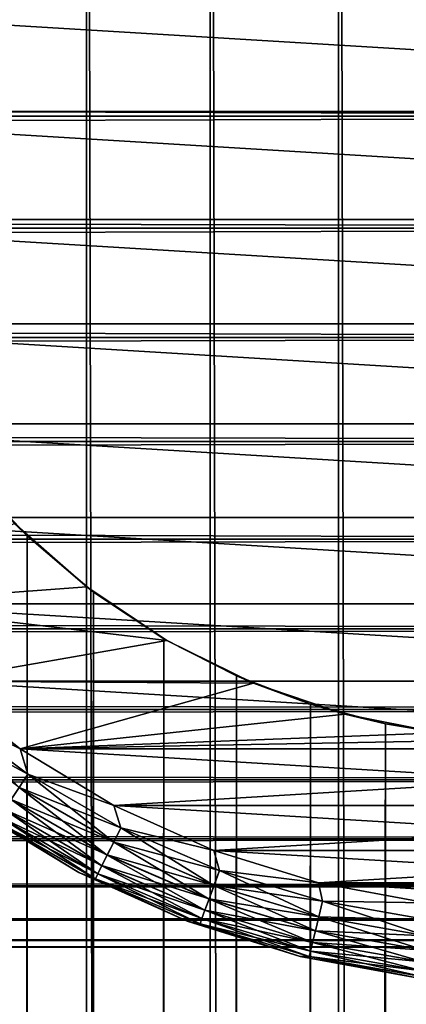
# Model space of a CAD drawing. Extents: x -265 to 265, y 0 to 747.
# Tile 276 of 292: x 243.18 to 248.29, y 706.74 to 719.77. Entities that reach past the tile are written whole.
import ezdxf

# ---------------------------------------------------------------- set-up
doc = ezdxf.new("R2010")
doc.units = 0
doc.header["$LTSCALE"] = 65.185185
for name, color, linetype in [('101', 7, 'CONTINUOUS'), ('105', 7, 'CONTINUOUS'), ('109', 7, 'CONTINUOUS'), ('4', 7, 'CONTINUOUS'), ('87', 7, 'CONTINUOUS'), ('88', 7, 'CONTINUOUS'), ('93', 7, 'CONTINUOUS'), ('97', 7, 'CONTINUOUS'), ('98', 7, 'CONTINUOUS')]:
    doc.layers.add(name, color=color, linetype=linetype)

msp = doc.modelspace()

# ---------------------------------------------------------------- linework, layer by layer
at = {"layer": '101', "color": 7, "linetype": 'CONTINUOUS'}
for points in [[(242.615, 709.301, -74), (243.959, 708.489, -74), (242.615, 709.301, -26), (242.615, 709.301, -74)], [(242.615, 709.301, -26), (243.959, 708.489, -74), (243.959, 708.489, -26), (242.615, 709.301, -26)], [(243.959, 708.489, -74), (245.39, 707.845, -74), (243.959, 708.489, -26), (243.959, 708.489, -74)], [(243.959, 708.489, -26), (245.39, 707.845, -74), (245.39, 707.845, -26), (243.959, 708.489, -26)], [(245.39, 707.845, -74), (246.889, 707.378, -74), (245.39, 707.845, -26), (245.39, 707.845, -74)], [(245.39, 707.845, -26), (246.889, 707.378, -74), (246.889, 707.378, -26), (245.39, 707.845, -26)], [(246.889, 707.378, -74), (248.433, 707.095, -74), (246.889, 707.378, -26), (246.889, 707.378, -74)], [(246.889, 707.378, -26), (248.433, 707.095, -74), (248.433, 707.095, -26), (246.889, 707.378, -26)]]:
    msp.add_3dface(points, dxfattribs=at)
at = {"layer": '105', "color": 7, "linetype": 'CONTINUOUS'}
for points in [[(242.043, 711.018, -75), (243.183, 710.124, -75), (242.144, 710.638, -74.975), (242.043, 711.018, -75)], [(242.144, 710.638, -74.975), (243.284, 709.789, -74.975), (242.008, 710.476, -74.901), (242.144, 710.638, -74.975)], [(242.144, 710.638, -74.975), (243.183, 710.124, -75), (243.284, 709.789, -74.975), (242.144, 710.638, -74.975)], [(242.008, 710.476, -74.901), (243.284, 709.789, -74.975), (243.168, 709.612, -74.901), (242.008, 710.476, -74.901)], [(243.183, 710.124, -75), (244.423, 709.375, -75), (243.284, 709.789, -74.975), (243.183, 710.124, -75)], [(243.284, 709.789, -74.975), (244.515, 709.079, -74.975), (243.168, 709.612, -74.901), (243.284, 709.789, -74.975)], [(243.284, 709.789, -74.975), (244.423, 709.375, -75), (244.515, 709.079, -74.975), (243.284, 709.789, -74.975)], [(243.168, 709.612, -74.901), (244.42, 708.889, -74.901), (243.064, 709.454, -74.782), (243.168, 709.612, -74.901)], [(243.168, 709.612, -74.901), (244.515, 709.079, -74.975), (244.42, 708.889, -74.901), (243.168, 709.612, -74.901)], [(243.064, 709.454, -74.782), (244.335, 708.72, -74.782), (242.976, 709.321, -74.624), (243.064, 709.454, -74.782)], [(243.064, 709.454, -74.782), (244.42, 708.889, -74.901), (244.335, 708.72, -74.782), (243.064, 709.454, -74.782)], [(244.423, 709.375, -75), (245.745, 708.78, -75), (244.515, 709.079, -74.975), (244.423, 709.375, -75)], [(243.959, 708.489, -74), (242.615, 709.301, -74), (242.87, 709.16, -74.223), (243.959, 708.489, -74)], [(242.911, 709.221, -74.434), (244.21, 708.471, -74.434), (242.87, 709.16, -74.223), (242.911, 709.221, -74.434)], [(242.976, 709.321, -74.624), (244.264, 708.578, -74.624), (242.911, 709.221, -74.434), (242.976, 709.321, -74.624)], [(242.911, 709.221, -74.434), (244.264, 708.578, -74.624), (244.21, 708.471, -74.434), (242.911, 709.221, -74.434)], [(242.976, 709.321, -74.624), (244.335, 708.72, -74.782), (244.264, 708.578, -74.624), (242.976, 709.321, -74.624)], [(243.959, 708.489, -74), (242.87, 709.16, -74.223), (244.177, 708.405, -74.223), (243.959, 708.489, -74)], [(242.87, 709.16, -74.223), (244.21, 708.471, -74.434), (244.177, 708.405, -74.223), (242.87, 709.16, -74.223)], [(244.515, 709.079, -74.975), (245.82, 708.516, -74.975), (244.42, 708.889, -74.901), (244.515, 709.079, -74.975)], [(244.515, 709.079, -74.975), (245.745, 708.78, -75), (245.82, 708.516, -74.975), (244.515, 709.079, -74.975)], [(244.42, 708.889, -74.901), (245.748, 708.317, -74.901), (244.335, 708.72, -74.782), (244.42, 708.889, -74.901)], [(244.42, 708.889, -74.901), (245.82, 708.516, -74.975), (245.748, 708.317, -74.901), (244.42, 708.889, -74.901)], [(244.335, 708.72, -74.782), (245.683, 708.138, -74.782), (244.264, 708.578, -74.624), (244.335, 708.72, -74.782)], [(244.335, 708.72, -74.782), (245.748, 708.317, -74.901), (245.683, 708.138, -74.782), (244.335, 708.72, -74.782)], [(245.745, 708.78, -75), (247.128, 708.349, -75), (245.82, 708.516, -74.975), (245.745, 708.78, -75)], [(244.264, 708.578, -74.624), (245.628, 707.989, -74.624), (244.21, 708.471, -74.434), (244.264, 708.578, -74.624)], [(244.264, 708.578, -74.624), (245.683, 708.138, -74.782), (245.628, 707.989, -74.624), (244.264, 708.578, -74.624)], [(245.39, 707.845, -74), (243.959, 708.489, -74), (244.177, 708.405, -74.223), (245.39, 707.845, -74)], [(244.21, 708.471, -74.434), (245.588, 707.877, -74.434), (244.177, 708.405, -74.223), (244.21, 708.471, -74.434)], [(244.21, 708.471, -74.434), (245.628, 707.989, -74.624), (245.588, 707.877, -74.434), (244.21, 708.471, -74.434)], [(245.82, 708.516, -74.975), (247.182, 708.108, -74.975), (245.748, 708.317, -74.901), (245.82, 708.516, -74.975)], [(245.82, 708.516, -74.975), (247.128, 708.349, -75), (247.182, 708.108, -74.975), (245.82, 708.516, -74.975)], [(245.39, 707.845, -74), (244.177, 708.405, -74.223), (245.562, 707.808, -74.223), (245.39, 707.845, -74)], [(244.177, 708.405, -74.223), (245.588, 707.877, -74.434), (245.562, 707.808, -74.223), (244.177, 708.405, -74.223)], [(245.748, 708.317, -74.901), (247.133, 707.902, -74.901), (245.683, 708.138, -74.782), (245.748, 708.317, -74.901)], [(245.748, 708.317, -74.901), (247.182, 708.108, -74.975), (247.133, 707.902, -74.901), (245.748, 708.317, -74.901)], [(247.128, 708.349, -75), (248.554, 708.087, -75), (247.182, 708.108, -74.975), (247.128, 708.349, -75)], [(245.683, 708.138, -74.782), (247.089, 707.717, -74.782), (245.628, 707.989, -74.624), (245.683, 708.138, -74.782)], [(245.683, 708.138, -74.782), (247.133, 707.902, -74.901), (247.089, 707.717, -74.782), (245.683, 708.138, -74.782)], [(247.182, 708.108, -74.975), (248.581, 707.861, -74.975), (247.133, 707.902, -74.901), (247.182, 708.108, -74.975)], [(247.182, 708.108, -74.975), (248.554, 708.087, -75), (248.581, 707.861, -74.975), (247.182, 708.108, -74.975)], [(245.628, 707.989, -74.624), (247.052, 707.563, -74.624), (245.588, 707.877, -74.434), (245.628, 707.989, -74.624)], [(245.628, 707.989, -74.624), (247.089, 707.717, -74.782), (247.052, 707.563, -74.624), (245.628, 707.989, -74.624)], [(246.889, 707.378, -74), (245.39, 707.845, -74), (245.562, 707.808, -74.223), (246.889, 707.378, -74)], [(245.588, 707.877, -74.434), (247.025, 707.447, -74.434), (245.562, 707.808, -74.223), (245.588, 707.877, -74.434)], [(246.889, 707.378, -74), (245.562, 707.808, -74.223), (247.008, 707.375, -74.223), (246.889, 707.378, -74)], [(245.562, 707.808, -74.223), (247.025, 707.447, -74.434), (247.008, 707.375, -74.223), (245.562, 707.808, -74.223)], [(245.588, 707.877, -74.434), (247.052, 707.563, -74.624), (247.025, 707.447, -74.434), (245.588, 707.877, -74.434)], [(247.133, 707.902, -74.901), (248.557, 707.651, -74.901), (247.089, 707.717, -74.782), (247.133, 707.902, -74.901)], [(247.133, 707.902, -74.901), (248.581, 707.861, -74.975), (248.557, 707.651, -74.901), (247.133, 707.902, -74.901)], [(247.089, 707.717, -74.782), (248.535, 707.462, -74.782), (247.052, 707.563, -74.624), (247.089, 707.717, -74.782)], [(247.089, 707.717, -74.782), (248.557, 707.651, -74.901), (248.535, 707.462, -74.782), (247.089, 707.717, -74.782)], [(247.052, 707.563, -74.624), (248.516, 707.305, -74.624), (247.025, 707.447, -74.434), (247.052, 707.563, -74.624)], [(247.052, 707.563, -74.624), (248.535, 707.462, -74.782), (248.516, 707.305, -74.624), (247.052, 707.563, -74.624)], [(247.025, 707.447, -74.434), (248.502, 707.186, -74.434), (247.008, 707.375, -74.223), (247.025, 707.447, -74.434)], [(247.025, 707.447, -74.434), (248.516, 707.305, -74.624), (248.502, 707.186, -74.434), (247.025, 707.447, -74.434)], [(248.433, 707.095, -74), (246.889, 707.378, -74), (247.008, 707.375, -74.223), (248.433, 707.095, -74)], [(248.433, 707.095, -74), (247.008, 707.375, -74.223), (248.494, 707.113, -74.223), (248.433, 707.095, -74)], [(247.008, 707.375, -74.223), (248.502, 707.186, -74.434), (248.494, 707.113, -74.223), (247.008, 707.375, -74.223)]]:
    msp.add_3dface(points, dxfattribs=at)
at = {"layer": '109', "color": 7, "linetype": 'CONTINUOUS'}
for points in [[(243.183, 710.124, -25), (242.043, 711.018, -25), (242.144, 710.637, -25.025), (243.183, 710.124, -25)], [(243.284, 709.788, -25.025), (243.183, 710.124, -25), (242.144, 710.637, -25.025), (243.284, 709.788, -25.025)], [(243.284, 709.788, -25.025), (242.144, 710.637, -25.025), (243.167, 709.611, -25.099), (243.284, 709.788, -25.025)], [(244.423, 709.375, -25), (243.183, 710.124, -25), (243.284, 709.788, -25.025), (244.423, 709.375, -25)], [(244.42, 708.888, -25.099), (243.284, 709.788, -25.025), (243.167, 709.611, -25.099), (244.42, 708.888, -25.099)], [(244.515, 709.078, -25.025), (244.423, 709.375, -25), (243.284, 709.788, -25.025), (244.515, 709.078, -25.025)], [(244.515, 709.078, -25.025), (243.284, 709.788, -25.025), (244.42, 708.888, -25.099), (244.515, 709.078, -25.025)], [(244.334, 708.719, -25.218), (243.167, 709.611, -25.099), (243.063, 709.453, -25.218), (244.334, 708.719, -25.218)], [(244.42, 708.888, -25.099), (243.167, 709.611, -25.099), (244.334, 708.719, -25.218), (244.42, 708.888, -25.099)], [(244.263, 708.577, -25.377), (243.063, 709.453, -25.218), (242.976, 709.321, -25.377), (244.263, 708.577, -25.377)], [(244.334, 708.719, -25.218), (243.063, 709.453, -25.218), (244.263, 708.577, -25.377), (244.334, 708.719, -25.218)], [(245.745, 708.78, -25), (244.423, 709.375, -25), (244.515, 709.078, -25.025), (245.745, 708.78, -25)], [(242.615, 709.301, -26), (243.959, 708.489, -26), (242.87, 709.159, -25.779), (242.615, 709.301, -26)], [(244.177, 708.405, -25.779), (242.911, 709.221, -25.567), (242.87, 709.159, -25.779), (244.177, 708.405, -25.779)], [(244.21, 708.471, -25.567), (242.976, 709.321, -25.377), (242.911, 709.221, -25.567), (244.21, 708.471, -25.567)], [(244.21, 708.471, -25.567), (242.911, 709.221, -25.567), (244.177, 708.405, -25.779), (244.21, 708.471, -25.567)], [(244.263, 708.577, -25.377), (242.976, 709.321, -25.377), (244.21, 708.471, -25.567), (244.263, 708.577, -25.377)], [(243.959, 708.489, -26), (244.177, 708.405, -25.779), (242.87, 709.159, -25.779), (243.959, 708.489, -26)], [(245.747, 708.316, -25.099), (244.515, 709.078, -25.025), (244.42, 708.888, -25.099), (245.747, 708.316, -25.099)], [(245.82, 708.515, -25.025), (245.745, 708.78, -25), (244.515, 709.078, -25.025), (245.82, 708.515, -25.025)], [(245.82, 708.515, -25.025), (244.515, 709.078, -25.025), (245.747, 708.316, -25.099), (245.82, 708.515, -25.025)], [(245.682, 708.137, -25.218), (244.42, 708.888, -25.099), (244.334, 708.719, -25.218), (245.682, 708.137, -25.218)], [(245.747, 708.316, -25.099), (244.42, 708.888, -25.099), (245.682, 708.137, -25.218), (245.747, 708.316, -25.099)], [(245.628, 707.989, -25.377), (244.334, 708.719, -25.218), (244.263, 708.577, -25.377), (245.628, 707.989, -25.377)], [(245.682, 708.137, -25.218), (244.334, 708.719, -25.218), (245.628, 707.989, -25.377), (245.682, 708.137, -25.218)], [(247.128, 708.349, -25), (245.745, 708.78, -25), (245.82, 708.515, -25.025), (247.128, 708.349, -25)], [(245.587, 707.877, -25.567), (244.263, 708.577, -25.377), (244.21, 708.471, -25.567), (245.587, 707.877, -25.567)], [(245.628, 707.989, -25.377), (244.263, 708.577, -25.377), (245.587, 707.877, -25.567), (245.628, 707.989, -25.377)], [(243.959, 708.489, -26), (245.39, 707.845, -26), (244.177, 708.405, -25.779), (243.959, 708.489, -26)], [(245.562, 707.807, -25.779), (244.21, 708.471, -25.567), (244.177, 708.405, -25.779), (245.562, 707.807, -25.779)], [(245.587, 707.877, -25.567), (244.21, 708.471, -25.567), (245.562, 707.807, -25.779), (245.587, 707.877, -25.567)], [(247.133, 707.901, -25.099), (245.82, 708.515, -25.025), (245.747, 708.316, -25.099), (247.133, 707.901, -25.099)], [(247.181, 708.107, -25.025), (247.128, 708.349, -25), (245.82, 708.515, -25.025), (247.181, 708.107, -25.025)], [(247.181, 708.107, -25.025), (245.82, 708.515, -25.025), (247.133, 707.901, -25.099), (247.181, 708.107, -25.025)], [(245.39, 707.845, -26), (245.562, 707.807, -25.779), (244.177, 708.405, -25.779), (245.39, 707.845, -26)], [(247.089, 707.716, -25.218), (245.747, 708.316, -25.099), (245.682, 708.137, -25.218), (247.089, 707.716, -25.218)], [(247.133, 707.901, -25.099), (245.747, 708.316, -25.099), (247.089, 707.716, -25.218), (247.133, 707.901, -25.099)], [(248.554, 708.087, -25), (247.128, 708.349, -25), (247.181, 708.107, -25.025), (248.554, 708.087, -25)], [(247.052, 707.562, -25.377), (245.682, 708.137, -25.218), (245.628, 707.989, -25.377), (247.052, 707.562, -25.377)], [(247.089, 707.716, -25.218), (245.682, 708.137, -25.218), (247.052, 707.562, -25.377), (247.089, 707.716, -25.218)], [(248.556, 707.65, -25.099), (247.181, 708.107, -25.025), (247.133, 707.901, -25.099), (248.556, 707.65, -25.099)], [(248.581, 707.86, -25.025), (248.554, 708.087, -25), (247.181, 708.107, -25.025), (248.581, 707.86, -25.025)], [(248.581, 707.86, -25.025), (247.181, 708.107, -25.025), (248.556, 707.65, -25.099), (248.581, 707.86, -25.025)], [(247.025, 707.446, -25.567), (245.628, 707.989, -25.377), (245.587, 707.877, -25.567), (247.025, 707.446, -25.567)], [(247.052, 707.562, -25.377), (245.628, 707.989, -25.377), (247.025, 707.446, -25.567), (247.052, 707.562, -25.377)], [(245.39, 707.845, -26), (246.889, 707.378, -26), (245.562, 707.807, -25.779), (245.39, 707.845, -26)], [(247.008, 707.375, -25.779), (245.587, 707.877, -25.567), (245.562, 707.807, -25.779), (247.008, 707.375, -25.779)], [(246.889, 707.378, -26), (247.008, 707.375, -25.779), (245.562, 707.807, -25.779), (246.889, 707.378, -26)], [(247.025, 707.446, -25.567), (245.587, 707.877, -25.567), (247.008, 707.375, -25.779), (247.025, 707.446, -25.567)], [(248.534, 707.462, -25.218), (247.133, 707.901, -25.099), (247.089, 707.716, -25.218), (248.534, 707.462, -25.218)], [(248.556, 707.65, -25.099), (247.133, 707.901, -25.099), (248.534, 707.462, -25.218), (248.556, 707.65, -25.099)], [(248.516, 707.304, -25.377), (247.089, 707.716, -25.218), (247.052, 707.562, -25.377), (248.516, 707.304, -25.377)], [(248.534, 707.462, -25.218), (247.089, 707.716, -25.218), (248.516, 707.304, -25.377), (248.534, 707.462, -25.218)], [(248.502, 707.186, -25.567), (247.052, 707.562, -25.377), (247.025, 707.446, -25.567), (248.502, 707.186, -25.567)], [(248.516, 707.304, -25.377), (247.052, 707.562, -25.377), (248.502, 707.186, -25.567), (248.516, 707.304, -25.377)], [(248.494, 707.113, -25.779), (247.025, 707.446, -25.567), (247.008, 707.375, -25.779), (248.494, 707.113, -25.779)], [(248.502, 707.186, -25.567), (247.025, 707.446, -25.567), (248.494, 707.113, -25.779), (248.502, 707.186, -25.567)], [(246.889, 707.378, -26), (248.433, 707.095, -26), (247.008, 707.375, -25.779), (246.889, 707.378, -26)], [(248.433, 707.095, -26), (248.494, 707.113, -25.779), (247.008, 707.375, -25.779), (248.433, 707.095, -26)]]:
    msp.add_3dface(points, dxfattribs=at)
at = {"layer": '4', "color": 7, "linetype": 'CONTINUOUS'}
for points in [[(263, 720, 40), (-263, 720, 40), (-263, 718.493, 39.909), (263, 720, 40)], [(-263, 720, 15), (263, 720, 15), (263, 718.493, 15.091), (-263, 720, 15)], [(-263, 718.493, 15.091), (-263, 720, 15), (263, 718.493, 15.091), (-263, 718.493, 15.091)], [(263, 720, 40), (-263, 718.493, 39.909), (263, 718.493, 39.909), (263, 720, 40)], [(-263, 717.009, 15.363), (-263, 718.493, 15.091), (263, 717.009, 15.363), (-263, 717.009, 15.363)], [(263, 717.009, 15.363), (-263, 718.493, 15.091), (263, 718.493, 15.091), (263, 717.009, 15.363)], [(-263, 718.493, 39.909), (-263, 717.009, 39.637), (263, 718.493, 39.909), (-263, 718.493, 39.909)], [(263, 718.493, 39.909), (-263, 717.009, 39.637), (263, 717.009, 39.637), (263, 718.493, 39.909)], [(-263, 715.567, 15.812), (-263, 717.009, 15.363), (263, 715.567, 15.812), (-263, 715.567, 15.812)], [(263, 715.567, 15.812), (-263, 717.009, 15.363), (263, 717.009, 15.363), (263, 715.567, 15.812)], [(-263, 717.009, 39.637), (-263, 715.567, 39.188), (263, 717.009, 39.637), (-263, 717.009, 39.637)], [(263, 717.009, 39.637), (-263, 715.567, 39.188), (263, 715.567, 39.188), (263, 717.009, 39.637)], [(-263, 714.191, 16.432), (-263, 715.567, 15.812), (263, 714.191, 16.432), (-263, 714.191, 16.432)], [(263, 714.191, 16.432), (-263, 715.567, 15.812), (263, 715.567, 15.812), (263, 714.191, 16.432)], [(-263, 715.567, 39.188), (-263, 714.191, 38.568), (263, 715.567, 39.188), (-263, 715.567, 39.188)], [(263, 715.567, 39.188), (-263, 714.191, 38.568), (263, 714.191, 38.568), (263, 715.567, 39.188)], [(-263, 712.899, 17.213), (-263, 714.191, 16.432), (263, 712.899, 17.213), (-263, 712.899, 17.213)], [(263, 712.899, 17.213), (-263, 714.191, 16.432), (263, 714.191, 16.432), (263, 712.899, 17.213)], [(-263, 714.191, 38.568), (-263, 712.899, 37.787), (263, 714.191, 38.568), (-263, 714.191, 38.568)], [(263, 714.191, 38.568), (-263, 712.899, 37.787), (263, 712.899, 37.787), (263, 714.191, 38.568)], [(-263, 711.711, 18.144), (-263, 712.899, 17.213), (263, 711.711, 18.144), (-263, 711.711, 18.144)], [(263, 711.711, 18.144), (-263, 712.899, 17.213), (263, 712.899, 17.213), (263, 711.711, 18.144)], [(-263, 712.899, 37.787), (-263, 711.711, 36.856), (263, 712.899, 37.787), (-263, 712.899, 37.787)], [(263, 712.899, 37.787), (-263, 711.711, 36.856), (263, 711.711, 36.856), (263, 712.899, 37.787)], [(-263, 710.644, 19.211), (-263, 711.711, 18.144), (263, 710.644, 19.211), (-263, 710.644, 19.211)], [(263, 710.644, 19.211), (-263, 711.711, 18.144), (263, 711.711, 18.144), (263, 710.644, 19.211)], [(-263, 711.711, 36.856), (-263, 710.644, 35.789), (263, 711.711, 36.856), (-263, 711.711, 36.856)], [(263, 711.711, 36.856), (-263, 710.644, 35.789), (263, 710.644, 35.789), (263, 711.711, 36.856)], [(-263, 709.713, 20.399), (-263, 710.644, 19.211), (263, 709.713, 20.399), (-263, 709.713, 20.399)], [(263, 709.713, 20.399), (-263, 710.644, 19.211), (263, 710.644, 19.211), (263, 709.713, 20.399)], [(-263, 710.644, 35.789), (-263, 709.713, 34.601), (263, 710.644, 35.789), (-263, 710.644, 35.789)], [(263, 710.644, 35.789), (-263, 709.713, 34.601), (263, 709.713, 34.601), (263, 710.644, 35.789)], [(-263, 708.932, 21.691), (-263, 709.713, 20.399), (263, 708.932, 21.691), (-263, 708.932, 21.691)], [(263, 708.932, 21.691), (-263, 709.713, 20.399), (263, 709.713, 20.399), (263, 708.932, 21.691)], [(-263, 709.713, 34.601), (-263, 708.932, 33.309), (263, 709.713, 34.601), (-263, 709.713, 34.601)], [(263, 709.713, 34.601), (-263, 708.932, 33.309), (263, 708.932, 33.309), (263, 709.713, 34.601)], [(-263, 708.312, 23.067), (-263, 708.932, 21.691), (263, 708.312, 23.067), (-263, 708.312, 23.067)], [(263, 708.312, 23.067), (-263, 708.932, 21.691), (263, 708.932, 21.691), (263, 708.312, 23.067)], [(-263, 708.932, 33.309), (-263, 708.312, 31.933), (263, 708.932, 33.309), (-263, 708.932, 33.309)], [(263, 708.932, 33.309), (-263, 708.312, 31.933), (263, 708.312, 31.933), (263, 708.932, 33.309)], [(-263, 707.863, 24.509), (-263, 708.312, 23.067), (263, 707.863, 24.509), (-263, 707.863, 24.509)], [(263, 707.863, 24.509), (-263, 708.312, 23.067), (263, 708.312, 23.067), (263, 707.863, 24.509)], [(-263, 708.312, 31.933), (-263, 707.863, 30.491), (263, 708.312, 31.933), (-263, 708.312, 31.933)], [(263, 708.312, 31.933), (-263, 707.863, 30.491), (263, 707.863, 30.491), (263, 708.312, 31.933)], [(-263, 707.591, 25.993), (-263, 707.863, 24.509), (263, 707.591, 25.993), (-263, 707.591, 25.993)], [(263, 707.591, 25.993), (-263, 707.863, 24.509), (263, 707.863, 24.509), (263, 707.591, 25.993)], [(-263, 707.863, 30.491), (-263, 707.591, 29.007), (263, 707.863, 30.491), (-263, 707.863, 30.491)], [(263, 707.863, 30.491), (-263, 707.591, 29.007), (263, 707.591, 29.007), (263, 707.863, 30.491)], [(-263, 707.5, 27.5), (-263, 707.591, 25.993), (263, 707.5, 27.5), (-263, 707.5, 27.5)], [(263, 707.5, 27.5), (-263, 707.591, 25.993), (263, 707.591, 25.993), (263, 707.5, 27.5)], [(-263, 707.591, 29.007), (-263, 707.5, 27.5), (263, 707.591, 29.007), (-263, 707.591, 29.007)], [(263, 707.591, 29.007), (-263, 707.5, 27.5), (263, 707.5, 27.5), (263, 707.591, 29.007)]]:
    msp.add_3dface(points, dxfattribs=at)
at = {"layer": '87', "color": 7, "linetype": 'CONTINUOUS'}
for points in [[(242.5, 1, 12.99), (244.059, 1, 13.773), (242.5, 739, 12.99), (242.5, 1, 12.99)], [(242.5, 739, 12.99), (244.059, 1, 13.773), (244.059, 739, 13.773), (242.5, 739, 12.99)], [(244.059, 1, 13.773), (245.698, 1, 14.37), (244.059, 739, 13.773), (244.059, 1, 13.773)], [(244.059, 739, 13.773), (245.698, 1, 14.37), (245.698, 739, 14.37), (244.059, 739, 13.773)], [(245.698, 1, 14.37), (247.395, 1, 14.772), (245.698, 739, 14.37), (245.698, 1, 14.37)], [(245.698, 739, 14.37), (247.395, 1, 14.772), (247.395, 739, 14.772), (245.698, 739, 14.37)], [(247.395, 1, 14.772), (249.128, 1, 14.975), (247.395, 739, 14.772), (247.395, 1, 14.772)], [(247.395, 739, 14.772), (249.128, 1, 14.975), (249.128, 739, 14.975), (247.395, 739, 14.772)]]:
    msp.add_3dface(points, dxfattribs=at)
at = {"layer": '88', "color": 7, "linetype": 'CONTINUOUS'}
for points in [[(242.481, 713.793, -12.98), (243.276, 712.939, -13.409), (242.481, 26.207, -12.98), (242.481, 713.793, -12.98)], [(242.481, 26.207, -12.98), (243.276, 712.939, -13.409), (243.276, 27.061, -13.409), (242.481, 26.207, -12.98)], [(243.276, 712.939, -13.409), (244.153, 712.198, -13.813), (243.276, 27.061, -13.409), (243.276, 712.939, -13.409)], [(243.276, 27.061, -13.409), (244.153, 712.198, -13.813), (244.153, 27.802, -13.814), (243.276, 27.061, -13.409)], [(244.153, 712.198, -13.813), (245.084, 711.58, -14.171), (244.153, 27.802, -13.814), (244.153, 712.198, -13.813)], [(244.153, 27.802, -13.814), (245.084, 711.58, -14.171), (245.084, 28.42, -14.171), (244.153, 27.802, -13.814)], [(245.084, 711.58, -14.171), (246.046, 711.088, -14.47), (245.084, 28.42, -14.171), (245.084, 711.58, -14.171)], [(245.084, 28.42, -14.171), (246.046, 711.088, -14.47), (246.046, 28.912, -14.47), (245.084, 28.42, -14.171)], [(246.046, 711.088, -14.47), (247.026, 710.715, -14.702), (246.046, 28.912, -14.47), (246.046, 711.088, -14.47)], [(246.046, 28.912, -14.47), (247.026, 710.715, -14.702), (247.026, 29.285, -14.702), (246.046, 28.912, -14.47)], [(247.026, 710.715, -14.702), (248.015, 710.454, -14.868), (247.026, 29.285, -14.702), (247.026, 710.715, -14.702)], [(247.026, 29.285, -14.702), (248.015, 710.454, -14.868), (248.015, 29.546, -14.868), (247.026, 29.285, -14.702)], [(248.015, 710.454, -14.868), (249.007, 710.301, -14.967), (248.015, 29.546, -14.868), (248.015, 710.454, -14.868)], [(248.015, 29.546, -14.868), (249.007, 710.301, -14.967), (249.007, 29.699, -14.967), (248.015, 29.546, -14.868)]]:
    msp.add_3dface(points, dxfattribs=at)
at = {"layer": '93', "color": 7, "linetype": 'CONTINUOUS'}
for points in [[(243.276, 712.939, -13.409), (242.481, 713.793, -12.98), (243.106, 713.106, -25), (243.276, 712.939, -13.409)], [(244.065, 712.265, -25), (243.276, 712.939, -13.409), (243.106, 713.106, -25), (244.065, 712.265, -25)], [(244.153, 712.198, -13.813), (243.276, 712.939, -13.409), (244.065, 712.265, -25), (244.153, 712.198, -13.813)], [(245.125, 711.556, -25), (244.153, 712.198, -13.813), (244.065, 712.265, -25), (245.125, 711.556, -25)], [(245.084, 711.58, -14.171), (244.153, 712.198, -13.813), (245.125, 711.556, -25), (245.084, 711.58, -14.171)], [(246.046, 711.088, -14.47), (245.084, 711.58, -14.171), (245.125, 711.556, -25), (246.046, 711.088, -14.47)], [(246.269, 710.992, -25), (246.046, 711.088, -14.47), (245.125, 711.556, -25), (246.269, 710.992, -25)], [(247.026, 710.715, -14.702), (246.046, 711.088, -14.47), (246.269, 710.992, -25), (247.026, 710.715, -14.702)], [(247.477, 710.582, -25), (247.026, 710.715, -14.702), (246.269, 710.992, -25), (247.477, 710.582, -25)], [(248.015, 710.454, -14.868), (247.026, 710.715, -14.702), (247.477, 710.582, -25), (248.015, 710.454, -14.868)], [(248.727, 710.333, -25), (248.015, 710.454, -14.868), (247.477, 710.582, -25), (248.727, 710.333, -25)], [(249.007, 710.301, -14.967), (248.015, 710.454, -14.868), (248.727, 710.333, -25), (249.007, 710.301, -14.967)]]:
    msp.add_3dface(points, dxfattribs=at)
at = {"layer": '97', "color": 7, "linetype": 'CONTINUOUS'}
for points in [[(244.065, 712.265, -25), (243.106, 713.106, -25), (241.018, 712.043, -25), (244.065, 712.265, -25)], [(245.125, 711.556, -25), (244.065, 712.265, -25), (241.018, 712.043, -25), (245.125, 711.556, -25)], [(242.043, 711.018, -25), (245.125, 711.556, -25), (241.018, 712.043, -25), (242.043, 711.018, -25)], [(246.269, 710.992, -25), (245.125, 711.556, -25), (242.043, 711.018, -25), (246.269, 710.992, -25)], [(243.183, 710.124, -25), (246.269, 710.992, -25), (242.043, 711.018, -25), (243.183, 710.124, -25)], [(247.477, 710.582, -25), (246.269, 710.992, -25), (243.183, 710.124, -25), (247.477, 710.582, -25)], [(248.727, 710.333, -25), (247.477, 710.582, -25), (243.183, 710.124, -25), (248.727, 710.333, -25)], [(250, 710.25, -25), (248.727, 710.333, -25), (243.183, 710.124, -25), (250, 710.25, -25)], [(250, 710.25, -25), (243.183, 710.124, -25), (256.817, 710.124, -25), (250, 710.25, -25)], [(243.183, 710.124, -25), (244.423, 709.375, -25), (256.817, 710.124, -25), (243.183, 710.124, -25)], [(256.817, 710.124, -25), (244.423, 709.375, -25), (255.577, 709.375, -25), (256.817, 710.124, -25)], [(244.423, 709.375, -25), (245.745, 708.78, -25), (255.577, 709.375, -25), (244.423, 709.375, -25)], [(255.577, 709.375, -25), (245.745, 708.78, -25), (254.255, 708.78, -25), (255.577, 709.375, -25)], [(245.745, 708.78, -25), (247.128, 708.349, -25), (254.255, 708.78, -25), (245.745, 708.78, -25)], [(254.255, 708.78, -25), (247.128, 708.349, -25), (252.872, 708.349, -25), (254.255, 708.78, -25)], [(247.128, 708.349, -25), (248.554, 708.087, -25), (252.872, 708.349, -25), (247.128, 708.349, -25)]]:
    msp.add_3dface(points, dxfattribs=at)
at = {"layer": '98', "color": 7, "linetype": 'CONTINUOUS'}
for points in [[(238.087, 718.554, -75), (238, 720, -75), (261.913, 718.554, -75), (238.087, 718.554, -75)], [(261.913, 718.554, -75), (238, 720, -75), (262, 720, -75), (261.913, 718.554, -75)], [(238.349, 717.128, -75), (238.087, 718.554, -75), (261.651, 717.128, -75), (238.349, 717.128, -75)], [(261.651, 717.128, -75), (238.087, 718.554, -75), (261.913, 718.554, -75), (261.651, 717.128, -75)], [(238.78, 715.745, -75), (238.349, 717.128, -75), (261.22, 715.745, -75), (238.78, 715.745, -75)], [(261.22, 715.745, -75), (238.349, 717.128, -75), (261.651, 717.128, -75), (261.22, 715.745, -75)], [(239.375, 714.423, -75), (238.78, 715.745, -75), (260.625, 714.423, -75), (239.375, 714.423, -75)], [(260.625, 714.423, -75), (238.78, 715.745, -75), (261.22, 715.745, -75), (260.625, 714.423, -75)], [(240.124, 713.183, -75), (239.375, 714.423, -75), (259.876, 713.183, -75), (240.124, 713.183, -75)], [(259.876, 713.183, -75), (239.375, 714.423, -75), (260.625, 714.423, -75), (259.876, 713.183, -75)], [(241.018, 712.043, -75), (240.124, 713.183, -75), (258.982, 712.043, -75), (241.018, 712.043, -75)], [(258.982, 712.043, -75), (240.124, 713.183, -75), (259.876, 713.183, -75), (258.982, 712.043, -75)], [(242.043, 711.018, -75), (241.018, 712.043, -75), (257.957, 711.018, -75), (242.043, 711.018, -75)], [(257.957, 711.018, -75), (241.018, 712.043, -75), (258.982, 712.043, -75), (257.957, 711.018, -75)], [(243.183, 710.124, -75), (242.043, 711.018, -75), (256.817, 710.124, -75), (243.183, 710.124, -75)], [(256.817, 710.124, -75), (242.043, 711.018, -75), (257.957, 711.018, -75), (256.817, 710.124, -75)], [(244.423, 709.375, -75), (243.183, 710.124, -75), (255.577, 709.375, -75), (244.423, 709.375, -75)], [(255.577, 709.375, -75), (243.183, 710.124, -75), (256.817, 710.124, -75), (255.577, 709.375, -75)], [(245.745, 708.78, -75), (244.423, 709.375, -75), (254.255, 708.78, -75), (245.745, 708.78, -75)], [(254.255, 708.78, -75), (244.423, 709.375, -75), (255.577, 709.375, -75), (254.255, 708.78, -75)], [(247.128, 708.349, -75), (245.745, 708.78, -75), (252.872, 708.349, -75), (247.128, 708.349, -75)], [(252.872, 708.349, -75), (245.745, 708.78, -75), (254.255, 708.78, -75), (252.872, 708.349, -75)], [(248.554, 708.087, -75), (247.128, 708.349, -75), (251.446, 708.087, -75), (248.554, 708.087, -75)], [(251.446, 708.087, -75), (247.128, 708.349, -75), (252.872, 708.349, -75), (251.446, 708.087, -75)]]:
    msp.add_3dface(points, dxfattribs=at)

doc.saveas('drawing.dxf')
